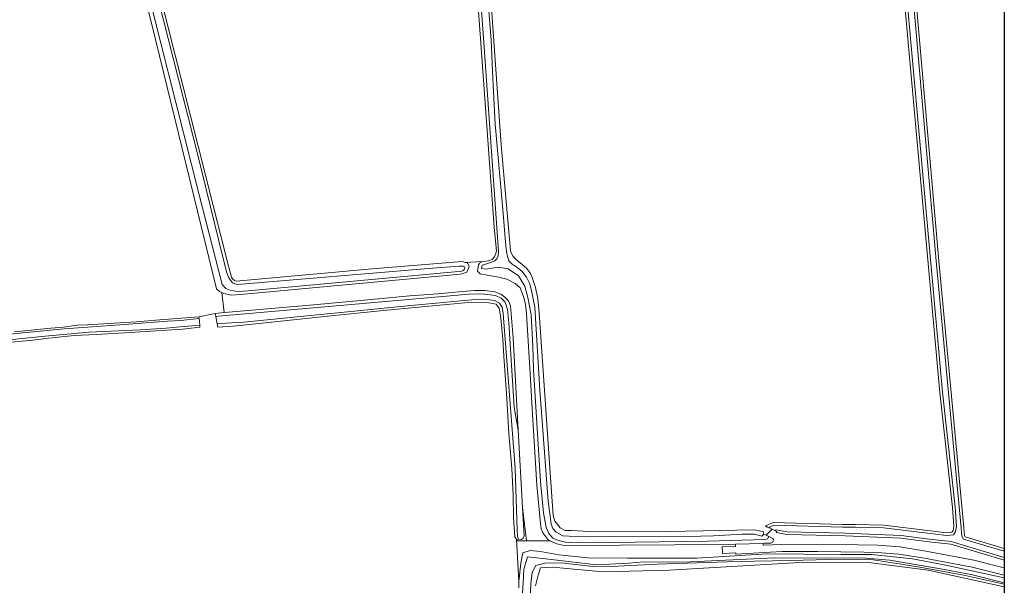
# Model space of a CAD drawing. Header units: metres. Extents: x 229229 to 231729, y 593167 to 595667.
# Tile 262 of 265: x 231354 to 231729, y 594905 to 595120. Entities that reach past the tile are written whole.
import ezdxf

# ---------------------------------------------------------------- set-up
doc = ezdxf.new("R2010")
doc.units = ezdxf.units.M
for name, color, linetype, lineweight in [('B-WE-GR-GRAS-GV', 60, 'Continuous', 13), ('B-WE-GR-GROENVOORZIENING-GV', 80, 'Continuous', 18), ('B-WE-OG-WATER-GV', 130, 'Continuous', 18), ('B-WE-OG-WATER_SLOOT-GV', 120, 'Continuous', 18), ('B-WE-VH-VERHARDING_BETON-GV', 252, 'Continuous', 18)]:
    doc.layers.add(name, color=color, linetype=linetype, lineweight=lineweight)

msp = doc.modelspace()

# ---------------------------------------------------------------- linework, layer by layer
msp.add_lwpolyline([(231729.346, 593166.818), (229229.346, 593166.818), (229229.346, 595666.818), (231729.346, 595666.818)], close=True)
at = {"layer": 'B-WE-GR-GRAS-GV'}
for points in [[(231376.068, 595255.467), (231433.942, 595026.532), (231435.052, 595022.394), (231435.498, 595021.706), (231436.221, 595021.103), (231436.921, 595020.874), (231488.626, 595025.485), (231522.938, 595028.256), (231524.046, 595027.963), (231530.609, 595028.277), (231532.9, 595028.615), (231534.359, 595029.097), (231535.216, 595030.039), (231536.046, 595032.292), (231535.117, 595041.409), (231525.108, 595179.521)], [(231352.439, 595001.577), (231366.324, 595002.966), (231371.184, 595003.371), (231376.276, 595004.066), (231380.268, 595004.24), (231390.393, 595004.877), (231398.84, 595005.34), (231407.866, 595006.15), (231422.677, 595007.25), (231428.837, 595008.531), (231432.34, 595008.877), (231431.403, 595016.457), (231430.498, 595016.915), (231429.379, 595017.929), (231404.815, 595118.48), (231371.787, 595248.013)], [(231697.07, 595238.93), (231696.759, 595239.284), (231695.542, 595239.364), (231690.662, 595239.802), (231689.127, 595239.94), (231688.915, 595239.959), (231684.655, 595240.247), (231684.455, 595235.24), (231685.072, 595235.22), (231686.116, 595234.539), (231686.656, 595232.405), (231686.85, 595227.993), (231686.996, 595221.688), (231690.362, 595188.46), (231696.492, 595118.39), (231704.421, 595028.611), (231712.141, 594945.9), (231713.959, 594927.051), (231714.043, 594925.312), (231714.167, 594924.064), (231714.446, 594923.539), (231729.346, 594919.096)], [(231532.486, 595148.139), (231537.805, 595072.634), (231541.315, 595032.484), (231541.632, 595031.576), (231542.391, 595030.267), (231543.721, 595028.852), (231545.726, 595027.205), (231547.372, 595025.706), (231548.892, 595023.742), (231549.609, 595022.264), (231550.894, 595018.439), (231551.674, 595014.068), (231552.181, 595008.811), (231556.53, 594946.136), (231557.612, 594931.729), (231558.203, 594929.475), (231560.198, 594926.925), (231562.155, 594925.964), (231564.667, 594925.927), (231573.344, 594925.479), (231601.636, 594925.553), (231633.995, 594926.211), (231637.536, 594925.586), (231637.751, 594924.601), (231638.703, 594924.161), (231640.965, 594926.453), (231639.819, 594927.006), (231639.062, 594927.371), (231638.948, 594927.238), (231638.442, 594927.796), (231641.372, 594928.953), (231667.795, 594928.237), (231672.746, 594928.237), (231683.444, 594927.978), (231703.333, 594925.602), (231707.209, 594925.13), (231708.628, 594925.208), (231709.395, 594925.286), (231709.872, 594925.944), (231710.111, 594927.483), (231709.601, 594934.785), (231704.801, 594978.502), (231691.364, 595127.129)], [(231544.511, 594904.116), (231544.547, 594906.597), (231543.56, 594922.725), (231543.01, 594923.39), (231542.49, 594930.858), (231542.374, 594939.599), (231541.853, 594949.555), (231540.754, 594962.928), (231539.944, 594976.242), (231538.729, 594992.277), (231538.413, 594998.732), (231537.606, 595006.769), (231537.055, 595010.513), (231535.845, 595012.018), (231533.02, 595012.568), (231526.579, 595012.885), (231494.295, 595009.759), (231471.73, 595007.559), (231446.78, 595004.823), (231435.738, 595003.722), (231429.942, 595003.318), (231429.678, 595004.561), (231429.088, 595007.345), (231428.837, 595008.531), (231422.677, 595007.25), (231422.738, 595006.657), (231423.007, 595004.042), (231423.082, 595003.314), (231416.429, 595002.561), (231394.385, 595001.114), (231383.566, 595000.535), (231375.234, 595000.13), (231365.572, 594999.146), (231359.439, 594998.393), (231348.62, 594997.351)], [(231729.346, 594904.498), (231700.416, 594910.939), (231677.661, 594913.85), (231649.351, 594913.717), (231601.858, 594910.939), (231576.59, 594910.278), (231557.276, 594911.997), (231552.778, 594911.733), (231551.852, 594908.955), (231550.901, 594904.936)]]:
    msp.add_lwpolyline(points, dxfattribs=at)
at = {"layer": 'B-WE-GR-GROENVOORZIENING-GV'}
msp.add_lwpolyline([(231544.283, 594964.201), (231545.903, 594934.736), (231547.408, 594922.001), (231556.404, 594922.098), (231555.592, 594922.583), (231554.727, 594923.534), (231553.65, 594925.033), (231552.996, 594926.637), (231552.785, 594928.643), (231551.352, 594943.247), (231549.608, 594972.36), (231548.648, 594987.732), (231547.388, 595008.391), (231547.018, 595012.012), (231546.243, 595014.931), (231545.024, 595018.257), (231543.103, 595019.957), (231539.927, 595021.582), (231536.898, 595022.284), (231532.466, 595023.06), (231529.807, 595023.652), (231528.81, 595024.649), (231529.198, 595026.974), (231529.499, 595027.686), (231530.609, 595028.277), (231524.046, 595027.963), (231524.896, 595027.739), (231525.561, 595026.409), (231525.139, 595025.09), (231524.696, 595024.24), (231522.295, 595023.538), (231438.56, 595015.796), (231435.099, 595015.543), (231432.165, 595016.071), (231431.403, 595016.457), (231432.34, 595008.877), (231433.931, 595009.034), (231463.515, 595011.554), (231481.566, 595013.232), (231503.031, 595015.258), (231513.619, 595016.011), (231522.992, 595016.879), (231527.62, 595017.227), (231531.728, 595017.227), (231535.373, 595016.706), (231537.688, 595015.837), (231539.134, 595014.795), (231540.523, 595013.29), (231541.333, 595011.38), (231542.374, 594999.281)], close=True, dxfattribs=at)
for points in [[(231642.493, 594925.256), (231642.689, 594925.62), (231642.111, 594925.899), (231640.965, 594926.453), (231638.703, 594924.161), (231639.654, 594923.72), (231641.266, 594922.974), (231641.445, 594922.541), (231641.255, 594921.591), (231640.453, 594921.126), (231638.005, 594921.105), (231637.534, 594921.089), (231637.572, 594920.386), (231644.7, 594920.695), (231658.363, 594920.773), (231681.129, 594920.413), (231689.581, 594919.721), (231699.437, 594918.111), (231717.753, 594914.75), (231729.346, 594911.774)], [(231729.346, 594914.709), (231708.957, 594920.766), (231700.676, 594921.711), (231689.999, 594923.027), (231668.7, 594923.939), (231646.576, 594924.454), (231642.493, 594925.256)], [(231547.408, 594922.001), (231544.11, 594922.059), (231543.56, 594922.725), (231544.547, 594906.597), (231545.237, 594913.585), (231546.031, 594917.422), (231548.809, 594918.348), (231552.778, 594917.951), (231559.789, 594916.76), (231570.77, 594915.569), (231585.851, 594915.437), (231612.309, 594915.437), (231639.032, 594917.157), (231667.078, 594916.892), (231678.72, 594916.892), (231694.33, 594915.172), (231706.501, 594912.924), (231729.346, 594908.021)], [(231729.346, 594908.935), (231717.162, 594912.063), (231698.967, 594915.401), (231689.246, 594916.989), (231680.995, 594917.665), (231675.843, 594917.746), (231658.349, 594918.023), (231644.782, 594917.946), (231640.195, 594917.696), (231627.179, 594916.987), (231627.153, 594917.462), (231622.049, 594917.241), (231621.915, 594919.708), (231627.019, 594919.929), (231626.975, 594920.733), (231624.223, 594920.64), (231562.81, 594920.24), (231561.164, 594920.388), (231559.011, 594920.894), (231557.217, 594921.612), (231556.404, 594922.098), (231547.408, 594922.001)]]:
    msp.add_lwpolyline(points, dxfattribs=at)
at = {"layer": 'B-WE-OG-WATER-GV'}
for points in [[(231375.291, 595241.469), (231422.745, 595053.611), (231431.595, 595019.587), (231432.925, 595017.998), (231434.845, 595017.259), (231437.505, 595016.852), (231441.383, 595017.185), (231520.181, 595024.383), (231521.996, 595024.552), (231523.093, 595024.763), (231523.726, 595025.185), (231523.916, 595025.776), (231523.874, 595026.241), (231523.283, 595026.494), (231521.806, 595026.494), (231510.134, 595025.586), (231437.388, 595019.616), (231436.333, 595019.785), (231435.531, 595020.249), (231434.729, 595021.2), (231434.117, 595022.107), (231433.272, 595023.966), (231431.922, 595029.455), (231422.297, 595068.782), (231399.738, 595157.604)], [(231729.346, 594918.052), (231713.758, 594922.7), (231713.192, 594923.77), (231713.045, 594925.238), (231712.961, 594926.979), (231711.145, 594945.805), (231703.426, 595028.521), (231695.496, 595118.302), (231689.366, 595188.366)], [(231526.236, 595179.632), (231531.317, 595109.849), (231536.808, 595032.151), (231536.639, 595030.462), (231536.133, 595029.343), (231535.373, 595028.499), (231533.663, 595027.865), (231531.447, 595027.19), (231530.593, 595026.971), (231530.335, 595025.641), (231531.997, 595025.419), (231536.577, 595026.121), (231540.492, 595025.456), (231544.333, 595022.869), (231546.734, 595018.916), (231547.916, 595014.629), (231549.144, 595007.986), (231549.808, 594996.051), (231550.067, 594987.183), (231552.801, 594944.487), (231553.91, 594932.692), (231554.464, 594929.292), (231554.944, 594927.112), (231555.941, 594924.784), (231557.493, 594923.085), (231559.561, 594922.198), (231562.331, 594921.57), (231570.531, 594921.311), (231616.361, 594921.895), (231638.263, 594922.486), (231639.189, 594922.803), (231639.654, 594923.72), (231638.703, 594924.161), (231637.751, 594924.601), (231637.044, 594923.78), (231634.2, 594924.519), (231629.51, 594924.556), (231618.577, 594923.928), (231608.937, 594923.669), (231563.678, 594923.794), (231561.287, 594923.923), (231558.702, 594925.346), (231557.409, 594926.769), (231556.827, 594928.385), (231556.375, 594931.424), (231555.728, 594937.179), (231552.548, 594979.313), (231550.609, 595010.934), (231549.511, 595016.689), (231548.735, 595019.857), (231547.378, 595022.379), (231545.632, 595024.642), (231543.929, 595025.984), (231541.934, 595027.277), (231540.753, 595028.534), (231540.346, 595029.827), (231539.983, 595031.31), (231539.54, 595034.155), (231538.358, 595048.086), (231535.501, 595080.497), (231534.596, 595097.956), (231534.014, 595112.506), (231530.937, 595150.741)], [(231692.36, 595127.219), (231705.796, 594978.602), (231710.597, 594934.874), (231711.117, 594927.44), (231710.823, 594925.553), (231709.943, 594924.336), (231708.706, 594924.21), (231707.176, 594924.127), (231703.214, 594924.609), (231683.372, 594926.98), (231672.734, 594927.237), (231667.781, 594927.237), (231641.549, 594927.948), (231640.155, 594927.397), (231639.819, 594927.006), (231640.965, 594926.453), (231642.111, 594925.899), (231642.456, 594926.282), (231646.685, 594925.452), (231668.733, 594924.938), (231690.082, 594924.025), (231700.794, 594922.704), (231709.158, 594921.749), (231729.346, 594915.752)], [(231729.346, 594906.007), (231717.273, 594909.045), (231706.545, 594911.111), (231685.784, 594914.67), (231676.577, 594915.464), (231641.987, 594915.609), (231607.203, 594913.876), (231592.245, 594914.074), (231586.407, 594913.559), (231574.024, 594912.924), (231556.897, 594914.921), (231547.83, 594915.94), (231546.401, 594911.177), (231546.106, 594906.189), (231545.769, 594900.494), (231544.978, 594898.255), (231543.96, 594897.31), (231543.474, 594896.86), (231541.034, 594896.081), (231549.873, 594893.774)], [(231549.873, 594893.774), (231549.365, 594895.752), (231549.342, 594895.945), (231548.809, 594900.515), (231549.039, 594905.423), (231549.047, 594905.595), (231549.523, 594909.96), (231551.032, 594912.659), (231554.524, 594913.532), (231560.557, 594913.611), (231572.622, 594912.262), (231582.147, 594912.421), (231597.228, 594913.135), (231627.629, 594914.167), (231647.949, 594914.564), (231662.474, 594914.881), (231679.381, 594914.802), (231687.689, 594913.559), (231696.42, 594912.13), (231713.248, 594909.114), (231729.346, 594905.521)]]:
    msp.add_lwpolyline(points, dxfattribs=at)
for points in [[(231545.903, 594934.736), (231544.283, 594964.201), (231542.778, 594972.88), (231540.705, 595004.932), (231540.123, 595010.018), (231539.352, 595012.78), (231537.812, 595014.321), (231535.565, 595015.349), (231530.429, 595016.055), (231525.614, 595015.927), (231430.137, 595007.459), (231429.088, 595007.345), (231429.678, 595004.561), (231432.962, 595004.816), (231439.786, 595005.183), (231502.102, 595011.478), (231529.278, 595013.92), (231532.401, 595013.836), (231535.252, 595013.5), (231537.196, 595012.508), (231538.187, 595010.929), (231538.59, 595008.471), (231543.119, 594949.661), (231543.831, 594926.049), (231543.941, 594923.81), (231544.418, 594922.672), (231545.408, 594922.526), (231546.069, 594922.893), (231546.472, 594923.847)], [(231422.738, 595006.657), (231415.748, 595005.899), (231410.704, 595005.624), (231394.306, 595004.34), (231371.429, 595002.695), (231348.028, 595000.376), (231332.532, 594998.16), (231329.523, 594997.609), (231310.524, 594991.32), (231309.827, 594990.476), (231310.267, 594989.925), (231311.514, 594989.888), (231315.293, 594990.879), (231323.584, 594994.109), (231328.756, 594995.65), (231337.377, 594997.118), (231350.506, 594998.469), (231364.183, 594999.853), (231380.861, 595001.379), (231400.38, 595002.316), (231410.227, 595002.945), (231415.51, 595003.459), (231423.007, 595004.042)]]:
    msp.add_lwpolyline(points, close=True, dxfattribs=at)
at = {"layer": 'B-WE-OG-WATER_SLOOT-GV'}
for points in [[(231371.787, 595248.013), (231404.815, 595118.48), (231429.379, 595017.929), (231430.498, 595016.915), (231431.403, 595016.457), (231432.165, 595016.071), (231435.099, 595015.543), (231438.56, 595015.796), (231522.295, 595023.538), (231524.696, 595024.24), (231525.139, 595025.09), (231525.561, 595026.409), (231524.896, 595027.739), (231524.046, 595027.963), (231522.938, 595028.256), (231488.626, 595025.485), (231436.921, 595020.874), (231436.221, 595021.103), (231435.498, 595021.706), (231435.052, 595022.394), (231433.942, 595026.532), (231376.068, 595255.467)], [(231399.738, 595157.604), (231422.297, 595068.782), (231431.922, 595029.455), (231433.272, 595023.966), (231434.117, 595022.107), (231434.729, 595021.2), (231435.531, 595020.249), (231436.333, 595019.785), (231437.388, 595019.616), (231510.134, 595025.586), (231521.806, 595026.494), (231523.283, 595026.494), (231523.874, 595026.241), (231523.916, 595025.776), (231523.726, 595025.185), (231523.093, 595024.763), (231521.996, 595024.552), (231520.181, 595024.383), (231441.383, 595017.185), (231437.505, 595016.852), (231434.845, 595017.259), (231432.925, 595017.998), (231431.595, 595019.587), (231422.745, 595053.611), (231375.291, 595241.469)], [(231689.366, 595188.366), (231695.496, 595118.302), (231703.426, 595028.521), (231711.145, 594945.805), (231712.961, 594926.979), (231713.045, 594925.238), (231713.192, 594923.77), (231713.758, 594922.7), (231729.346, 594918.052)], [(231729.346, 594919.096), (231714.446, 594923.539), (231714.167, 594924.064), (231714.043, 594925.312), (231713.959, 594927.051), (231712.141, 594945.9), (231704.421, 595028.611), (231696.492, 595118.39), (231690.362, 595188.46)], [(231525.108, 595179.521), (231535.117, 595041.409), (231536.046, 595032.292), (231535.216, 595030.039), (231534.359, 595029.097), (231532.9, 595028.615), (231530.609, 595028.277), (231529.499, 595027.686), (231529.198, 595026.974), (231528.81, 595024.649), (231529.807, 595023.652), (231532.466, 595023.06), (231536.898, 595022.284), (231539.927, 595021.582), (231543.103, 595019.957), (231545.024, 595018.257), (231546.243, 595014.931), (231547.018, 595012.012), (231547.388, 595008.391), (231548.648, 594987.732), (231549.608, 594972.36), (231551.352, 594943.247), (231552.785, 594928.643), (231552.996, 594926.637), (231553.65, 594925.033), (231554.727, 594923.534), (231555.592, 594922.583), (231556.404, 594922.098), (231557.217, 594921.612), (231559.011, 594920.894), (231561.164, 594920.388), (231562.81, 594920.24), (231624.223, 594920.64), (231626.975, 594920.733), (231637.534, 594921.089), (231638.005, 594921.105), (231640.453, 594921.126), (231641.255, 594921.591), (231641.445, 594922.541), (231641.266, 594922.974), (231639.654, 594923.72), (231639.189, 594922.803), (231638.263, 594922.486), (231616.361, 594921.895), (231570.531, 594921.311), (231562.331, 594921.57), (231559.561, 594922.198), (231557.493, 594923.085), (231555.941, 594924.784), (231554.944, 594927.112), (231554.464, 594929.292), (231553.91, 594932.692), (231552.801, 594944.487), (231550.067, 594987.183), (231549.808, 594996.051), (231549.144, 595007.986), (231547.916, 595014.629), (231546.734, 595018.916), (231544.333, 595022.869), (231540.492, 595025.456), (231536.577, 595026.121), (231531.997, 595025.419), (231530.335, 595025.641), (231530.593, 595026.971), (231531.447, 595027.19), (231533.663, 595027.865), (231535.373, 595028.499), (231536.133, 595029.343), (231536.639, 595030.462), (231536.808, 595032.151), (231531.317, 595109.849), (231526.236, 595179.632)], [(231530.937, 595150.741), (231534.014, 595112.506), (231534.596, 595097.956), (231535.501, 595080.497), (231538.358, 595048.086), (231539.54, 595034.155), (231539.983, 595031.31), (231540.346, 595029.827), (231540.753, 595028.534), (231541.934, 595027.277), (231543.929, 595025.984), (231545.632, 595024.642), (231547.378, 595022.379), (231548.735, 595019.857), (231549.511, 595016.689), (231550.609, 595010.934), (231552.548, 594979.313), (231555.728, 594937.179), (231556.375, 594931.424), (231556.827, 594928.385), (231557.409, 594926.769), (231558.702, 594925.346), (231561.287, 594923.923), (231563.678, 594923.794), (231608.937, 594923.669), (231618.577, 594923.928), (231629.51, 594924.556), (231634.2, 594924.519), (231637.044, 594923.78), (231637.751, 594924.601), (231637.536, 594925.586), (231633.995, 594926.211), (231601.636, 594925.553), (231573.344, 594925.479), (231564.667, 594925.927), (231562.155, 594925.964), (231560.198, 594926.925), (231558.203, 594929.475), (231557.612, 594931.729), (231556.53, 594946.136), (231552.181, 595008.811), (231551.674, 595014.068), (231550.894, 595018.439), (231549.609, 595022.264), (231548.892, 595023.742), (231547.372, 595025.706), (231545.726, 595027.205), (231543.721, 595028.852), (231542.391, 595030.267), (231541.632, 595031.576), (231541.315, 595032.484), (231537.805, 595072.634), (231532.486, 595148.139)], [(231691.364, 595127.129), (231704.801, 594978.502), (231709.601, 594934.785), (231710.111, 594927.483), (231709.872, 594925.944), (231709.395, 594925.286), (231708.628, 594925.208), (231707.209, 594925.13), (231703.333, 594925.602), (231683.444, 594927.978), (231672.746, 594928.237), (231667.795, 594928.237), (231641.372, 594928.953), (231638.442, 594927.796), (231638.948, 594927.238), (231639.062, 594927.371), (231639.819, 594927.006), (231640.155, 594927.397), (231641.549, 594927.948), (231667.781, 594927.237), (231672.734, 594927.237), (231683.372, 594926.98), (231703.214, 594924.609), (231707.176, 594924.127), (231708.706, 594924.21), (231709.943, 594924.336), (231710.823, 594925.553), (231711.117, 594927.44), (231710.597, 594934.874), (231705.796, 594978.602), (231692.36, 595127.219)], [(231348.028, 595000.376), (231371.429, 595002.695), (231394.306, 595004.34), (231410.704, 595005.624), (231415.748, 595005.899), (231422.738, 595006.657), (231422.677, 595007.25), (231407.866, 595006.15), (231398.84, 595005.34), (231390.393, 595004.877), (231380.268, 595004.24), (231376.276, 595004.066), (231371.184, 595003.371), (231366.324, 595002.966), (231352.439, 595001.577)], [(231348.62, 594997.351), (231359.439, 594998.393), (231365.572, 594999.146), (231375.234, 595000.13), (231383.566, 595000.535), (231394.385, 595001.114), (231416.429, 595002.561), (231423.082, 595003.314), (231423.007, 595004.042), (231415.51, 595003.459), (231410.227, 595002.945), (231400.38, 595002.316), (231380.861, 595001.379), (231364.183, 594999.853), (231350.506, 594998.469)], [(231729.346, 594915.752), (231709.158, 594921.749), (231700.794, 594922.704), (231690.082, 594924.025), (231668.733, 594924.938), (231646.685, 594925.452), (231642.456, 594926.282), (231642.111, 594925.899)], [(231642.111, 594925.899), (231642.689, 594925.62), (231642.493, 594925.256), (231646.576, 594924.454), (231668.7, 594923.939), (231689.999, 594923.027), (231700.676, 594921.711), (231708.957, 594920.766), (231729.346, 594914.709)], [(231729.346, 594908.021), (231706.501, 594912.924), (231694.33, 594915.172), (231678.72, 594916.892), (231667.078, 594916.892), (231639.032, 594917.157), (231612.309, 594915.437), (231585.851, 594915.437), (231570.77, 594915.569), (231559.789, 594916.76), (231552.778, 594917.951), (231548.809, 594918.348), (231546.031, 594917.422), (231545.237, 594913.585), (231544.547, 594906.597), (231544.511, 594904.116)], [(231545.769, 594900.494), (231546.106, 594906.189), (231546.401, 594911.177), (231547.83, 594915.94), (231556.897, 594914.921), (231574.024, 594912.924), (231586.407, 594913.559), (231592.245, 594914.074), (231607.203, 594913.876), (231641.987, 594915.609), (231676.577, 594915.464), (231685.784, 594914.67), (231706.545, 594911.111), (231717.273, 594909.045), (231729.346, 594906.007)], [(231729.346, 594905.521), (231713.248, 594909.114), (231696.42, 594912.13), (231687.689, 594913.559), (231679.381, 594914.802), (231662.474, 594914.881), (231647.949, 594914.564), (231627.629, 594914.167), (231597.228, 594913.135), (231582.147, 594912.421), (231572.622, 594912.262), (231560.557, 594913.611), (231554.524, 594913.532), (231551.032, 594912.659), (231549.523, 594909.96), (231549.047, 594905.595), (231549.039, 594905.423), (231548.809, 594900.515)], [(231550.901, 594904.936), (231551.852, 594908.955), (231552.778, 594911.733), (231557.276, 594911.997), (231576.59, 594910.278), (231601.858, 594910.939), (231649.351, 594913.717), (231677.661, 594913.85), (231700.416, 594910.939), (231729.346, 594904.498)]]:
    msp.add_lwpolyline(points, dxfattribs=at)
for points in [[(231432.34, 595008.877), (231428.837, 595008.531), (231429.088, 595007.345), (231430.137, 595007.459), (231525.614, 595015.927), (231530.429, 595016.055), (231535.565, 595015.349), (231537.812, 595014.321), (231539.352, 595012.78), (231540.123, 595010.018), (231540.705, 595004.932), (231542.778, 594972.88), (231544.283, 594964.201), (231542.374, 594999.281), (231541.333, 595011.38), (231540.523, 595013.29), (231539.134, 595014.795), (231537.688, 595015.837), (231535.373, 595016.706), (231531.728, 595017.227), (231527.62, 595017.227), (231522.992, 595016.879), (231513.619, 595016.011), (231503.031, 595015.258), (231481.566, 595013.232), (231463.515, 595011.554), (231433.931, 595009.034)], [(231429.678, 595004.561), (231429.942, 595003.318), (231435.738, 595003.722), (231446.78, 595004.823), (231471.73, 595007.559), (231494.295, 595009.759), (231526.579, 595012.885), (231533.02, 595012.568), (231535.845, 595012.018), (231537.055, 595010.513), (231537.606, 595006.769), (231538.413, 594998.732), (231538.729, 594992.277), (231539.944, 594976.242), (231540.754, 594962.928), (231541.853, 594949.555), (231542.374, 594939.599), (231542.49, 594930.858), (231543.01, 594923.39), (231543.56, 594922.725), (231544.11, 594922.059), (231547.408, 594922.001), (231545.903, 594934.736), (231546.472, 594923.847), (231546.069, 594922.893), (231545.408, 594922.526), (231544.418, 594922.672), (231543.941, 594923.81), (231543.831, 594926.049), (231543.119, 594949.661), (231538.59, 595008.471), (231538.187, 595010.929), (231537.196, 595012.508), (231535.252, 595013.5), (231532.401, 595013.836), (231529.278, 595013.92), (231502.102, 595011.478), (231439.786, 595005.183), (231432.962, 595004.816)]]:
    msp.add_lwpolyline(points, close=True, dxfattribs=at)
at = {"layer": 'B-WE-VH-VERHARDING_BETON-GV'}
msp.add_lwpolyline([(231729.346, 594911.774), (231717.753, 594914.75), (231699.437, 594918.111), (231689.581, 594919.721), (231681.129, 594920.413), (231658.363, 594920.773), (231644.7, 594920.695), (231637.572, 594920.386), (231637.534, 594921.089), (231626.975, 594920.733), (231627.019, 594919.929), (231621.915, 594919.708), (231622.049, 594917.241), (231627.153, 594917.462), (231627.179, 594916.987), (231640.195, 594917.696), (231644.782, 594917.946), (231658.349, 594918.023), (231675.843, 594917.746), (231680.995, 594917.665), (231689.246, 594916.989), (231698.967, 594915.401), (231717.162, 594912.063), (231729.346, 594908.935)], dxfattribs=at)

doc.saveas('drawing.dxf')
